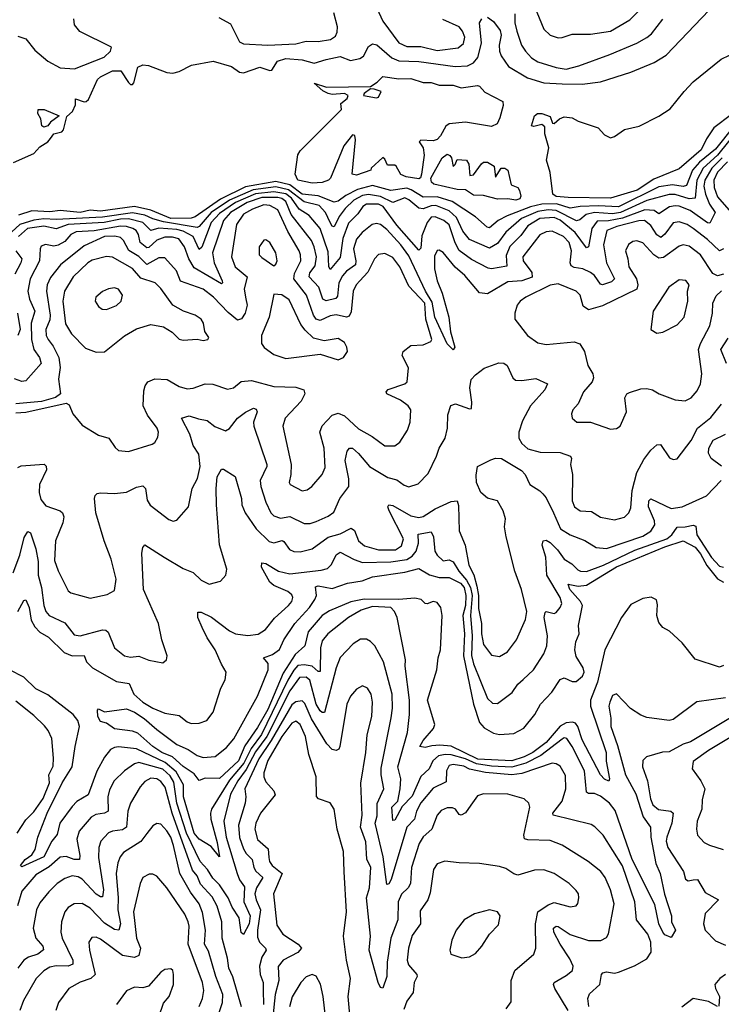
# Model space of a CAD drawing. Extents: x 1771496 to 1971148, y 471553 to 643630.
# Tile 518 of 656: x 1843435 to 1846914, y 625066 to 629951. Entities that reach past the tile are written whole.
import ezdxf

# ---------------------------------------------------------------- set-up
doc = ezdxf.new("R2010")
doc.units = 0

msp = doc.modelspace()

# ---------------------------------------------------------------- linework, layer by layer
at = {"layer": '0CON10XD'}
for points in [[(1845965.4, 630075), (1846034, 629904), (1846065, 629874.4), (1846105, 629861.5)], [(1845187.9, 630047.9), (1845235, 629943.3), (1845315, 629836.9), (1845355, 629818.8), (1845425, 629817.6), (1845505, 629797.9), (1845609, 629811), (1845636.2, 629833.8), (1845642.7, 629865), (1845630.7, 629895), (1845613.8, 629915), (1845532.8, 629952.8)], [(1845755, 629963.8), (1845785, 629942.1), (1845817.7, 629897.7), (1845822.8, 629875), (1845812.5, 629825), (1845814.8, 629794.8), (1845822.5, 629772.5), (1845858.2, 629718.2), (1845952.8, 629662.8), (1846035, 629638.3), (1846125, 629632.2), (1846225, 629631.1), (1846315, 629643.5), (1846465, 629691.3), (1846581.9, 629738.1), (1846641.2, 629775), (1846889.2, 630035)], [(1844422, 629962), (1844480.2, 629930.2), (1844525, 629841.2), (1844545, 629832.1), (1844665, 629825.3), (1844805, 629831.2), (1844855, 629844.8), (1844915, 629842.8), (1844976.5, 629853.5), (1845001.3, 629868.7), (1845010, 629890), (1845011.1, 629915), (1844992.5, 629985)], [(1845889.7, 629979.7), (1845890, 629935), (1845899.7, 629895), (1845923.9, 629825), (1845943.9, 629795), (1845972.6, 629762.6), (1846005, 629741.4), (1846095, 629713.7), (1846145, 629705.3), (1846207.8, 629722.2), (1846360.8, 629779.2), (1846495.2, 629834.8), (1846545, 629862.8), (1846568.2, 629881.8), (1846625, 629954.4)], [(1846105, 629861.5), (1846125, 629862.7), (1846175, 629878.8), (1846265, 629879.6), (1846365, 629894.1), (1846460.3, 629949.7), (1846505.2, 629994.8)], [(1843405, 629242.5), (1843505, 629287.5), (1843535, 629320), (1843574.2, 629345), (1843588.5, 629361.5), (1843604.4, 629385.6), (1843643.3, 629395), (1843652.5, 629405), (1843668.6, 629471.4), (1843696.2, 629495), (1843711.7, 629528.3), (1843712, 629558), (1843754, 629544), (1843765, 629546), (1843775.8, 629555), (1843820, 629655), (1843835, 629668.4), (1843895, 629697.9), (1843937.2, 629697.2), (1843975, 629640), (1843985, 629630), (1843995, 629630), (1844001.7, 629638.3), (1844020, 629715), (1844045, 629727.1), (1844074.1, 629724.1), (1844165, 629688.8), (1844195, 629686.2), (1844225, 629693.8), (1844287.5, 629725), (1844395, 629744.6), (1844485, 629719.1), (1844525, 629690.8), (1844545, 629686.8), (1844625, 629715.3), (1844675, 629699.2), (1844685, 629701.1), (1844714, 629745), (1844755, 629759), (1844835, 629751.7), (1844895, 629735.2), (1844954, 629754), (1845025, 629769.3), (1845075, 629749.4), (1845122.2, 629757.8), (1845140.5, 629769.5), (1845165, 629817.8), (1845185, 629831.6), (1845206.7, 629826.7), (1845281.1, 629761.1), (1845315, 629747.1), (1845415, 629743.3), (1845595, 629719), (1845655, 629722.4), (1845685, 629736.5), (1845706.9, 629763.1), (1845725.2, 629835), (1845714.5, 629935.5), (1845727.5, 629955)], [(1843425, 629868.8), (1843465, 629855.7), (1843510.1, 629800.1), (1843574.7, 629744.7), (1843635, 629712.9), (1843706.8, 629706.8), (1843854.3, 629765), (1843885.6, 629795), (1843890.8, 629815), (1843733.2, 629893.2), (1843706.7, 629925), (1843703.8, 629955)], [(1846965, 629480.5), (1846877.8, 629415), (1846840.6, 629359.4), (1846813.6, 629305), (1846705, 629210.7), (1846579.8, 629160.2), (1846497.7, 629105), (1846365, 629066.3), (1846155, 629069.6), (1846095, 629074.3), (1846078.4, 629085), (1846065, 629192.5), (1846048.1, 629255), (1846059.4, 629315), (1846039.4, 629385), (1846039.2, 629419.2), (1846025, 629431.2), (1845985, 629422), (1845973.3, 629425), (1845987.3, 629475), (1846003.6, 629486.4), (1846025, 629485.7), (1846065, 629470.8), (1846077.5, 629437.5), (1846085, 629436.7), (1846111.1, 629458.9), (1846135, 629468.7), (1846175, 629464.7), (1846205, 629447.3), (1846304.2, 629415), (1846335, 629380), (1846365, 629364.5), (1846385, 629371.8), (1846433.9, 629406.1), (1846506.3, 629423.7), (1846605, 629472), (1846661.2, 629508.8), (1846729.4, 629595), (1846775, 629642.3), (1846912.9, 629755), (1846955, 629774.6)], [(1844885, 629139.6), (1844815, 629155.7), (1844800.6, 629185), (1844815, 629280), (1844825, 629300), (1845030, 629505), (1845027.5, 629535), (1845059.5, 629560.5), (1845063.3, 629575), (1845045.6, 629585.6), (1844985, 629579.2), (1844965, 629584.2), (1844938.6, 629598.6), (1844895, 629636.7), (1844956.9, 629616.9), (1845175, 629620), (1845208.4, 629641.6), (1845235, 629670), (1845315, 629657.8), (1845375, 629659.2), (1845435, 629640), (1845475, 629639.1), (1845515, 629626.6), (1845585, 629626), (1845625, 629613.6), (1845705, 629624.4), (1845715, 629621.4), (1845741.6, 629591.6), (1845830.4, 629545), (1845832.4, 629525), (1845816.2, 629465), (1845802.5, 629435), (1845775, 629420.8), (1845645, 629443.3), (1845565, 629435.3), (1845547.4, 629422.6), (1845522.3, 629375), (1845505, 629356.4), (1845485, 629349.6), (1845425, 629353.3), (1845416.7, 629345), (1845435.3, 629315.3), (1845440.3, 629279.7), (1845428.1, 629185), (1845423.2, 629166.8), (1845415, 629162.1), (1845351.8, 629171.8), (1845325, 629182.5), (1845302.5, 629225), (1845295, 629230), (1845259.3, 629229.3), (1845245, 629260), (1845235, 629267.5), (1845177.5, 629215), (1845176, 629204), (1845105, 629180.6), (1845084.2, 629184.2), (1845100, 629355), (1845097, 629377), (1845085, 629380), (1845042.5, 629325), (1844976.2, 629165), (1844966.7, 629155), (1844935, 629142.9), (1844885, 629139.6)], [(1845205, 629563.3), (1845215, 629567.5), (1845227.5, 629595), (1845193.3, 629606.7), (1845175, 629607.5), (1845143.3, 629585), (1845140, 629575), (1845205, 629563.3)], [(1843555, 629417.5), (1843544.5, 629424.5), (1843539.5, 629459.5), (1843524.2, 629485), (1843526.7, 629505), (1843555.7, 629505.7), (1843631.2, 629475), (1843587.8, 629442.2), (1843575, 629424), (1843555, 629417.5)], [(1847005, 629415), (1846895, 629278.7), (1846824.5, 629215), (1846792.2, 629155), (1846784.8, 629065.2), (1846755, 629062.3), (1846685, 629083.2), (1846655, 629083.8), (1846544.5, 629054.5), (1846415, 628994.4), (1846375, 628988.8), (1846285.1, 628995.1), (1846243.8, 628985), (1846212.2, 628957.8), (1846197, 628953), (1846095, 629004.1), (1846055, 629007.2), (1846005, 629000.1), (1845923.1, 628965), (1845845, 628897.2), (1845805, 628840.5), (1845765, 628817.2), (1845665, 628861.4), (1845632.8, 628902.8), (1845600.3, 628970.3), (1845565, 629002.1), (1845499.1, 629029.1), (1845475, 629027.4), (1845435, 629013.5), (1845415, 629015.5), (1845365, 629057.7), (1845345, 629066.7), (1845285, 629044.4), (1845225, 629073.2), (1845165, 629083.8), (1845135, 629078.7), (1845091.5, 629055), (1845048.4, 629015), (1845018.6, 628975), (1844995, 628923.1), (1844985, 628926), (1844973.8, 628945), (1844951, 628995), (1844919.5, 629029.5), (1844845, 629047.7), (1844767.8, 629107.8), (1844705, 629122.2), (1844593.1, 629106.9), (1844475, 629056.3), (1844383.8, 628995), (1844325.3, 628924.7), (1844315, 628921), (1844147.5, 628947.5), (1844095, 628962.8), (1844055, 628982.2), (1843995, 628993.2), (1843845, 628971.7), (1843615, 628959.1), (1843555, 628962.5), (1843505, 628956), (1843435.8, 628935), (1843338.8, 628845)], [(1846976.6, 629423.4), (1846885, 629308.5), (1846805.7, 629244.3), (1846772.1, 629205), (1846741.5, 629128.5), (1846725, 629123.9), (1846672.4, 629132.4), (1846605, 629121.5), (1846405, 629022), (1846305, 629026.9), (1846215, 629023.9), (1846165, 629015.8), (1846097.1, 629037.1), (1846024.6, 629035.3), (1845967.4, 629022.6), (1845852.4, 628977.6), (1845807.1, 628955), (1845765, 628919.3), (1845752.5, 628922.5), (1845695, 628973.5), (1845579.6, 629049.6), (1845505, 629072.2), (1845435, 629070), (1845377, 629107), (1845355, 629114.7), (1845275, 629103.9), (1845185, 629128.7), (1845110.7, 629109.3), (1845051.6, 629078.4), (1845015, 629051.6), (1844995, 629046.3), (1844915, 629077.1), (1844836.1, 629085), (1844775, 629131.4), (1844705, 629148.8), (1844555, 629121.2), (1844430, 629060), (1844305, 628973.3), (1844285, 628965.7), (1844184, 628965), (1844086, 629006), (1844003.8, 629023.8), (1843835, 629000.6), (1843785, 629005.8), (1843735, 628994), (1843635, 629003.8), (1843585, 628997.6), (1843495, 629002.4), (1843428.5, 628981.5)], [(1846918.9, 629265), (1846866.6, 629215), (1846833.2, 629155), (1846827, 629125), (1846835.1, 629085), (1846855, 629035.8), (1846883.5, 628995), (1846857.9, 628942.1), (1846845, 628942.8), (1846759.7, 629005), (1846705, 629026), (1846685, 629028.5), (1846657.9, 629022.1), (1846605, 628987.2), (1846581.8, 629005), (1846535, 629008.6), (1846425, 628966.9), (1846355, 628953.8), (1846298.8, 628951.2), (1846272.7, 628915), (1846255.8, 628824.2), (1846245, 628820), (1846189.9, 628895), (1846115, 628956.7), (1846085, 628969.4), (1846015, 628964.2), (1845955, 628929), (1845919.4, 628880.6), (1845865, 628825.3), (1845848, 628782), (1845851.2, 628728.8), (1845775, 628715.2), (1845758, 628718), (1845675, 628761.3), (1845615, 628806.6), (1845593.9, 628843.9), (1845565, 628932.7), (1845538.7, 628955), (1845495, 628972.6), (1845475, 628971.1), (1845456.3, 628945), (1845428.5, 628878.5), (1845425, 628817.5), (1845415, 628807.5), (1845305, 628931.6), (1845237.2, 629025), (1845215, 629035.9), (1845154.2, 629035.8), (1845136.3, 629023.7), (1845112.3, 628987.7), (1845065, 628941.8), (1845036.6, 628865), (1845025, 628771.5), (1844975, 628711.1), (1844967.4, 628727.4), (1844965, 628798.9), (1844925.1, 628915.1), (1844870.5, 628980.5), (1844821.6, 629011.6), (1844782.8, 629065), (1844755, 629087.8), (1844695, 629097.8), (1844605, 629087.1), (1844504.6, 629045), (1844425, 628990.4), (1844385.1, 628945), (1844337.5, 628822.5), (1844325, 628811.5), (1844295.2, 628875.2), (1844245, 628901.3), (1844215, 628909.5), (1844125, 628916.8), (1844085, 628905.2), (1844045, 628944.2), (1843975, 628963.1), (1843935, 628961.6), (1843854.6, 628944.6), (1843674.5, 628935.5), (1843615, 628913.8), (1843555, 628926.8), (1843473.6, 628915), (1843429.7, 628875)], [(1845895, 629056), (1845855, 629062.5), (1845805, 629060), (1845735, 629079.2), (1845685, 629081.2), (1845645, 629107.8), (1845605, 629108.8), (1845489.2, 629135), (1845476.5, 629145), (1845473.3, 629165), (1845529.5, 629265), (1845555, 629284.4), (1845568, 629278), (1845576, 629265), (1845585, 629223.3), (1845595, 629232.5), (1845605, 629258), (1845651.2, 629255), (1845662, 629235), (1845667.5, 629177.5), (1845685, 629182), (1845725, 629236.4), (1845735, 629243.6), (1845755, 629243.8), (1845787.5, 629225), (1845795, 629170), (1845823.3, 629215), (1845840, 629215), (1845856, 629205), (1845872.3, 629132.3), (1845905, 629118.8), (1845913.6, 629103.6), (1845920, 629075), (1845915, 629061.8), (1845895, 629056)], [(1846944.3, 629245.7), (1846895.9, 629195), (1846876.6, 629155), (1846878.6, 629118.6), (1846895, 629072.4), (1846962.9, 628995)], [(1846324.5, 628635.5), (1846315, 628639.2), (1846285, 628681.8), (1846265, 628697.4), (1846227.1, 628715), (1846185, 628722.2), (1846170.4, 628730.4), (1846164.8, 628745), (1846171.2, 628805), (1846159.2, 628845), (1846132.5, 628875), (1846075, 628901.2), (1846045, 628899.2), (1846015, 628883.3), (1845929.5, 628775), (1845931.1, 628755), (1845975, 628697.1), (1845976.1, 628673.9), (1845925, 628655.2), (1845855, 628651.1), (1845755, 628591.2), (1845715, 628595.5), (1845642.1, 628682.1), (1845593.9, 628723.9), (1845535, 628796.2), (1845515, 628807.9), (1845505, 628806.7), (1845492.5, 628777.5), (1845492.6, 628715), (1845505.1, 628655), (1845529.9, 628595), (1845563.4, 628475), (1845572, 628402), (1845593.3, 628326.7), (1845585, 628312.5), (1845555, 628342.9), (1845493.7, 628475), (1845479.9, 628549.9), (1845447.4, 628605), (1845365, 628778.9), (1845325, 628833.9), (1845255, 628910.3), (1845225, 628934.7), (1845205, 628939.7), (1845183.3, 628935), (1845134.1, 628895.9), (1845105, 628862.1), (1845090.7, 628815), (1845101.4, 628755), (1845099.4, 628735), (1845055, 628704.3), (1845035, 628679.6), (1845017.2, 628645), (1845010.3, 628579.7), (1845002.2, 628567.8), (1844955, 628556.2), (1844937.5, 628565), (1844919, 628625), (1844870.4, 628675), (1844874.4, 628695), (1844899.7, 628730.3), (1844906.3, 628775), (1844895.5, 628825), (1844881.7, 628855), (1844781.6, 628985), (1844755, 629049), (1844735, 629064.6), (1844715, 629068.8), (1844635, 629068.8), (1844563.8, 629045), (1844480.8, 628995), (1844445.2, 628955), (1844391.2, 628795), (1844399.7, 628745), (1844439.1, 628655), (1844440.6, 628645), (1844435, 628640.5), (1844300.6, 628720.6), (1844273, 628765), (1844253, 628825), (1844223.3, 628863.3), (1844192.8, 628872.8), (1844155, 628872), (1844115, 628857.5), (1844075, 628821.1), (1844065, 628819), (1844032.3, 628845), (1844023.8, 628885), (1844012.7, 628905), (1843995.9, 628915), (1843965, 628925.3), (1843935, 628926.2), (1843805, 628903.3), (1843715, 628898.8), (1843688, 628885), (1843658.7, 628851.3), (1843625, 628832.2), (1843605, 628828.4), (1843563.6, 628836.4), (1843542.1, 628827.9), (1843535.7, 628814.3), (1843532.7, 628755), (1843487.7, 628665), (1843476.1, 628605), (1843483.1, 628565), (1843509.2, 628505), (1843491.6, 628445), (1843494, 628365), (1843505.5, 628315.5), (1843533.3, 628275), (1843541.5, 628245), (1843465, 628159.2), (1843445, 628156.2), (1843409.9, 628169.9)], [(1843415, 628000.3), (1843465, 628004.3), (1843665, 628049.1), (1843680.5, 628040.5), (1843698.1, 627995), (1843745, 627939.4), (1843825, 627890), (1843876.7, 627875), (1843908.3, 627828.3), (1843925, 627814), (1843975, 627809.2), (1844092.5, 627845), (1844105.8, 627854.2), (1844119.7, 627880.3), (1844122.9, 627905), (1844117.5, 627925), (1844068.5, 627988.5), (1844047.7, 628035), (1844050, 628110), (1844056.7, 628135), (1844070.7, 628155), (1844105, 628168.7), (1844166.1, 628166.1), (1844225, 628131.9), (1844265, 628119.4), (1844295, 628123.3), (1844355, 628145.4), (1844392.2, 628142.2), (1844465, 628117.8), (1844495, 628125.6), (1844533.7, 628156.3), (1844585, 628161.5), (1844695, 628130.6), (1844805, 628128.6), (1844844.5, 628115), (1844848.2, 628095), (1844831.2, 628058.8), (1844751.9, 627975), (1844740, 627935), (1844780.9, 627745), (1844780, 627695), (1844772, 627655), (1844776.7, 627645), (1844835, 627614.4), (1844860.7, 627619.3), (1844884.5, 627635.5), (1844935.6, 627695), (1844950.5, 627729.5), (1844945.4, 627825), (1844923.4, 627905), (1844934.2, 627935.8), (1844985, 627989.1), (1845015, 627998.4), (1845045, 627985.8), (1845115, 627921.8), (1845182.8, 627882.8), (1845245, 627836.7), (1845295, 627836.7), (1845319.4, 627855), (1845358.5, 627915), (1845371.2, 627955), (1845375.4, 628015), (1845360.9, 628035), (1845323.1, 628063.1), (1845256, 628095), (1845252, 628105), (1845262.7, 628117.3), (1845345, 628144.7), (1845355.9, 628155), (1845363.7, 628223.7), (1845331.9, 628285), (1845337.1, 628305), (1845375, 628335.6), (1845435, 628338.6), (1845474.6, 628355.4), (1845478.8, 628365), (1845448.8, 628465), (1845443.9, 628545), (1845365, 628629.2), (1845320.7, 628725), (1845285, 628771.3), (1845245, 628790.8), (1845215, 628786.7), (1845195, 628764.4), (1845161, 628699), (1845122.2, 628655), (1845103.1, 628635), (1845088, 628605), (1845078.4, 628501.6), (1845068.9, 628481.1), (1845055, 628476.1), (1845005, 628487.2), (1844975, 628481.3), (1844925, 628458.5), (1844905.1, 628465.1), (1844892.2, 628485), (1844857.4, 628585), (1844793.9, 628665), (1844798.4, 628691.6), (1844828.4, 628755), (1844828.3, 628785), (1844821.4, 628805), (1844765, 628899.6), (1844715, 629008.2), (1844675, 629029.2), (1844645, 629033), (1844588.7, 629011.3), (1844545, 628985.9), (1844509.8, 628935), (1844484.7, 628775), (1844504.3, 628724.3), (1844562.2, 628675), (1844548.4, 628615), (1844556.9, 628566.9), (1844562.9, 628535), (1844553.8, 628495), (1844535, 628466.4), (1844515, 628460.9), (1844468.7, 628498.7), (1844395.9, 628575), (1844345, 628613.7), (1844233.2, 628653.2), (1844212.2, 628705), (1844155, 628770.4), (1844125, 628769.5), (1844065, 628737), (1844025, 628775.6), (1843975.6, 628805.5), (1843950.2, 628855), (1843935, 628870.2), (1843906.8, 628876.8), (1843855, 628875.1), (1843755, 628828.9), (1843636.7, 628735), (1843588, 628672), (1843572, 628635), (1843567.4, 628605), (1843586.6, 628485), (1843585, 628462.5), (1843564.2, 628415), (1843566.3, 628385), (1843576.4, 628365), (1843601.2, 628331.2), (1843629.5, 628275), (1843635.3, 628225), (1843627.9, 628167.9), (1843636.9, 628095), (1843612.6, 628077.4), (1843543.2, 628056.8), (1843415, 628045.9)], [(1846925, 628813.6), (1846905, 628804.1), (1846845, 628860.4), (1846774, 628915), (1846744.5, 628934.5), (1846705, 628947.8), (1846675, 628942.7), (1846635, 628886.4), (1846615, 628871.2), (1846595, 628883.1), (1846565, 628930), (1846534.1, 628954.1), (1846505, 628953.8), (1846395.4, 628925), (1846345.9, 628905), (1846330, 628835), (1846344.3, 628745), (1846384, 628665), (1846370, 628650), (1846324.5, 628635.5)], [(1844695, 628730), (1844705, 628737.5), (1844712, 628755), (1844705.6, 628795), (1844675, 628846.2), (1844655, 628858.8), (1844645, 628856.7), (1844623.1, 628825), (1844623.1, 628785), (1844635, 628770.8), (1844695, 628730)], [(1846925, 628688.2), (1846895, 628680.8), (1846872.8, 628692.8), (1846811.9, 628785), (1846755, 628826.8), (1846725, 628833.5), (1846705, 628828.4), (1846627.9, 628772.1), (1846605, 628767.7), (1846578.9, 628785), (1846525, 628844.6), (1846495, 628854.5), (1846475, 628851.5), (1846453.5, 628836.5), (1846438.8, 628805), (1846451.2, 628765), (1846455.6, 628724.4), (1846493.9, 628665), (1846499.6, 628635), (1846495, 628614.7), (1846325, 628531.2), (1846255, 628511.6), (1846230, 628530), (1846215, 628584.2), (1846194.7, 628604.7), (1846105, 628640), (1846065, 628633.3), (1845944.4, 628575), (1845916.7, 628555), (1845902.5, 628535), (1845890, 628495), (1845890, 628465), (1845953.3, 628385), (1846005, 628348.6), (1846045, 628339.2), (1846185, 628353.8), (1846212.6, 628342.6), (1846235.6, 628305), (1846252.5, 628235), (1846277.1, 628195), (1846280, 628175), (1846273.6, 628155), (1846231.1, 628105), (1846204.1, 628045.9), (1846178, 628015), (1846171.2, 627995), (1846174, 627975), (1846197.5, 627955), (1846265, 627954.6), (1846365, 627920)], [(1843416.2, 628805), (1843445.7, 628765), (1843441.3, 628745), (1843410.9, 628689.1)], [(1843815, 628302), (1843855, 628303.3), (1843955, 628382.9), (1844015, 628417.5), (1844085, 628439.5), (1844147.9, 628427.9), (1844191.3, 628401.3), (1844225.9, 628365.9), (1844245, 628361.2), (1844315, 628366.2), (1844345, 628360), (1844367.5, 628365), (1844372.5, 628375), (1844353.3, 628405), (1844346.9, 628445), (1844335, 628466), (1844305, 628485.8), (1844246.7, 628505), (1844194.6, 628534.6), (1844135, 628617.5), (1844106.1, 628646.1), (1844035, 628669.2), (1843995, 628716.7), (1843895, 628773.4), (1843865, 628776.6), (1843795, 628758.2), (1843773.3, 628745), (1843700.3, 628675), (1843657.9, 628605), (1843649, 628555), (1843662.9, 628442.9), (1843691.9, 628391.9), (1843761.5, 628321.5), (1843815, 628302)], [(1846595, 628395.8), (1846625, 628401.4), (1846695, 628438), (1846730, 628475), (1846747.5, 628555), (1846747.1, 628605), (1846755.7, 628635), (1846737.9, 628657.9), (1846705, 628660.8), (1846654, 628625), (1846575.7, 628505), (1846564.2, 628415), (1846595, 628395.8)], [(1843865, 628513.1), (1843915, 628532.9), (1843937.5, 628555), (1843944.3, 628585), (1843925, 628614.2), (1843905, 628621.4), (1843875, 628615.7), (1843845, 628602.5), (1843812, 628575), (1843809.2, 628555), (1843825, 628528.8), (1843844.5, 628514.5), (1843865, 628513.1)], [(1845015, 628263.8), (1845040, 628275), (1845060, 628305), (1845057.3, 628327.3), (1845045, 628350), (1845015, 628368.8), (1844945, 628358.6), (1844891.8, 628371.8), (1844850.4, 628410.4), (1844829.2, 628439.2), (1844770.6, 628560.6), (1844735, 628586.7), (1844695, 628590), (1844672.1, 628475), (1844634.4, 628385), (1844633.5, 628345), (1844646.9, 628325), (1844695, 628290), (1844755, 628270.8), (1844925, 628291.4), (1845015, 628263.8)], [(1846365, 627920), (1846395, 627923.8), (1846412.5, 627935), (1846444.2, 628005), (1846436, 628075), (1846445.8, 628094.2), (1846459.1, 628100.9), (1846515, 628119.5), (1846545, 628121.8), (1846573.8, 628115), (1846606.7, 628095), (1846685, 628065.8), (1846735, 628060), (1846764.2, 628075), (1846795, 628110), (1846810.5, 628145), (1846817.3, 628195), (1846801.8, 628315), (1846811.1, 628345), (1846857.4, 628432.6), (1846870.5, 628495), (1846872.1, 628545), (1846888.4, 628581.6), (1846915, 628605.5)], [(1843424.8, 628494.8), (1843436.5, 628415), (1843425, 628384.3)], [(1846940.5, 628245), (1846912, 628315), (1846948.9, 628371.1)], [(1843425, 627728.8), (1843441.8, 627738.2), (1843555.7, 627745.7), (1843565.6, 627735.6), (1843567.5, 627717.5), (1843533.3, 627645), (1843531.5, 627605), (1843540, 627570), (1843565, 627539.1), (1843635.8, 627515), (1843646.9, 627505), (1843653.6, 627485), (1843649.6, 627455), (1843611.9, 627365), (1843608, 627268), (1843625, 627217.1), (1843675, 627118), (1843687.8, 627107.8), (1843785, 627080.6), (1843868.8, 627098.8), (1843905, 627118.8), (1843913.2, 627175), (1843888.4, 627275), (1843853.4, 627365), (1843813.1, 627505), (1843805.7, 627575), (1843809.4, 627590.6), (1843819.1, 627600.9), (1843835, 627604.5), (1843905, 627600.8), (1843965, 627606.4), (1844015, 627631.5), (1844045, 627639.4), (1844058.2, 627625), (1844067.6, 627567.6), (1844082.7, 627542.7), (1844175, 627471.4), (1844195.9, 627464.1), (1844215, 627468.8), (1844272.5, 627535), (1844290.8, 627625), (1844315.9, 627675), (1844329.3, 627735), (1844322.5, 627795), (1844295, 627838.2), (1844279.1, 627895), (1844238, 627975), (1844275, 627986.7), (1844321.1, 627971.1), (1844365, 627962.9), (1844403.1, 627933.1), (1844455, 627911.8), (1844475, 627922.3), (1844515, 627974.2), (1844555, 628003.4), (1844595, 628024.4), (1844608.2, 628018.2), (1844612.2, 628005), (1844594.6, 627955), (1844596, 627935), (1844659.7, 627745), (1844660.7, 627735), (1844626.8, 627665), (1844630.2, 627635), (1844655, 627557.8), (1844680.8, 627505), (1844695, 627490), (1844728, 627478), (1844775, 627486.4), (1844845, 627452), (1844875, 627451.6), (1844905, 627461.9), (1844965, 627488.4), (1844992.1, 627507.9), (1845021.8, 627575), (1845067.9, 627635), (1845066.9, 627673.1), (1845049.8, 627765), (1845059.2, 627810.8), (1845070, 627825), (1845085, 627825.7), (1845115, 627798.7), (1845169.6, 627735), (1845260, 627680), (1845305, 627668.9), (1845341.8, 627641.8), (1845365, 627633.3), (1845411.7, 627648.3), (1845460.8, 627699.2), (1845502.2, 627785), (1845514.4, 627825), (1845544.4, 627875), (1845556.5, 627925), (1845558.7, 627991.3), (1845572.4, 628037.6), (1845595.8, 628045.8), (1845665, 628020), (1845675, 628022.5), (1845676.7, 628053.3), (1845666.8, 628125), (1845674.4, 628165.6), (1845695, 628190), (1845737.5, 628222.5), (1845810.7, 628249.3), (1845835, 628247.8), (1845852.5, 628235), (1845880.6, 628175), (1845893.4, 628163.4), (1845925, 628160.7), (1845995, 628171.8), (1846052, 628145), (1846039.4, 628115), (1845968.5, 628035), (1845928.7, 627961.3), (1845909.4, 627905), (1845910, 627875), (1845925, 627847.9), (1845955, 627821.8), (1846016.3, 627806.3), (1846115, 627804.1), (1846165.8, 627785), (1846171.4, 627775), (1846166.7, 627745), (1846176.5, 627695), (1846173.9, 627565), (1846186.5, 627535), (1846214.7, 627514.7), (1846270.6, 627510.6), (1846315, 627483.6), (1846385, 627469.3), (1846435, 627483.9), (1846455.4, 627505), (1846465, 627530), (1846472.8, 627615), (1846494.7, 627705.3), (1846530.3, 627769.7), (1846565, 627815.5), (1846595, 627841.9), (1846613.1, 627843.1), (1846657, 627777), (1846675, 627769.2), (1846695, 627772.5), (1846765, 627863.3), (1846796.8, 627925), (1846862.6, 627977.4), (1846915.9, 628044.1)], [(1846915.9, 627735.9), (1846863.5, 627773.5), (1846850.6, 627800.6), (1846852.3, 627825), (1846874.7, 627865), (1846935.2, 627894.8)], [(1843402.4, 627207.6), (1843436.1, 627295), (1843457, 627383), (1843475, 627412.5), (1843488.1, 627405), (1843515, 627325.8), (1843526.5, 627263.5), (1843527.3, 627195), (1843543.4, 627135), (1843555.3, 627045), (1843565, 627014.4), (1843581.5, 626995), (1843659, 626959), (1843705, 626899.1), (1843735, 626894.7), (1843845, 626923.5), (1843862.7, 626922.7), (1843872.9, 626912.9), (1843905.6, 626835), (1843955, 626795.6), (1843985, 626788.5), (1844025, 626793.3), (1844075, 626773.1), (1844145, 626761.2), (1844163.3, 626775), (1844166, 626795), (1844140.6, 626875), (1844123.8, 626955), (1844049.2, 627125), (1844041.1, 627305), (1844045, 627332.5), (1844055, 627345.8), (1844151.4, 627285), (1844245, 627228.5), (1844295, 627208.6), (1844335, 627170.6), (1844375, 627150), (1844430, 627165), (1844456.7, 627195), (1844461.4, 627225), (1844425.2, 627345.2), (1844410.8, 627545), (1844408.8, 627625), (1844415, 627682.5), (1844435, 627721.2), (1844445, 627721.2), (1844504, 627685), (1844534.6, 627575), (1844536.8, 627545), (1844553.6, 627505), (1844608.2, 627425), (1844672.4, 627362.4), (1844695, 627356.2), (1844736.7, 627366.7), (1844745, 627363.1), (1844772.2, 627322.2), (1844795, 627312.5), (1844825, 627310.7), (1844885, 627325.3), (1844965, 627384.7), (1845025, 627401.1), (1845078.9, 627428.9), (1845095, 627416.7), (1845115.8, 627365), (1845145, 627341.3), (1845215, 627320.6), (1845299.4, 627320.6), (1845328.6, 627341.4), (1845338.9, 627375), (1845267.2, 627515), (1845261.1, 627535), (1845265, 627543.8), (1845285, 627540.7), (1845375, 627489.8), (1845415, 627481.8), (1845435, 627485.8), (1845495, 627523.8), (1845575, 627560.8), (1845603.8, 627563.8), (1845611.2, 627541.2), (1845613.8, 627415), (1845644.1, 627344.1), (1845661.7, 627245), (1845686.8, 627196.8), (1845701.5, 627141.5), (1845709.9, 627095), (1845709.8, 627029.8), (1845724.8, 626955.2), (1845725.3, 626905), (1845735, 626852), (1845775, 626798.6), (1845815, 626792.7), (1845854.4, 626815), (1845897.9, 626875), (1845943.2, 626975), (1845949.2, 627015), (1845923.4, 627125), (1845890.7, 627215), (1845847.9, 627385), (1845839.2, 627435), (1845843.8, 627475), (1845833.3, 627515), (1845805, 627563.8), (1845755, 627578.2), (1845721.8, 627605), (1845700.8, 627655), (1845698.3, 627691.7), (1845705.6, 627734.4), (1845772.1, 627767.9), (1845795, 627775.4), (1845825, 627774.6), (1845923.5, 627715), (1845941.1, 627695), (1845964.5, 627644.5), (1846015, 627614.2), (1846028.4, 627598.4), (1846045, 627578.5), (1846082.7, 627505), (1846116.8, 627425), (1846165, 627396.1), (1846237.7, 627367.8), (1846293.4, 627333.4), (1846345, 627327.6), (1846525, 627389.4), (1846565.6, 627414.4), (1846583.9, 627445), (1846582.7, 627465), (1846553.8, 627535), (1846554.1, 627565), (1846565, 627574.4), (1846665, 627526.1), (1846720, 627535), (1846841.5, 627588.5), (1846914.3, 627665)], [(1843425.7, 627015), (1843455, 627070), (1843465, 627072.9), (1843481.7, 627035), (1843491.7, 626971.7), (1843509.5, 626939.5), (1843535, 626913.1), (1843577.7, 626887.7), (1843655, 626811.6), (1843695, 626795.6), (1843755, 626797.5), (1843765.9, 626765), (1843795.4, 626735), (1843915, 626667.6), (1843978.4, 626658.4), (1844001.1, 626605), (1844046.1, 626565), (1844095, 626535.7), (1844155, 626510.3), (1844225, 626499.6), (1844265, 626468.2), (1844285, 626460), (1844325, 626460.6), (1844362.5, 626475), (1844394.4, 626515), (1844432.2, 626635), (1844454.3, 626675.7), (1844458.6, 626715), (1844436.1, 626753.9), (1844404.2, 626825), (1844364.8, 626885), (1844340.5, 626935), (1844319.1, 626985), (1844318.8, 627011.2), (1844335, 627012.1), (1844386.4, 626986.4), (1844475, 626920), (1844505, 626904.5), (1844565.5, 626895.5), (1844617.9, 626902.1), (1844654, 626926), (1844697.9, 626982.1), (1844767.8, 627045), (1844784.3, 627065), (1844789.4, 627085), (1844785, 627097.5), (1844765, 627114.5), (1844694.8, 627144.8), (1844675, 627161.5), (1844634.5, 627235), (1844635, 627256), (1844655, 627253.3), (1844718.1, 627215), (1844775, 627202), (1844930.4, 627219.6), (1844961.1, 627228.9), (1844981.5, 627248.5), (1845004.5, 627295.5), (1845025, 627309.4), (1845093, 627273), (1845135, 627258.6), (1845275, 627261.1), (1845355, 627273.6), (1845381.1, 627288.9), (1845400.3, 627315), (1845412.6, 627355), (1845411.2, 627398.8), (1845475, 627410.9), (1845487.3, 627385), (1845494.3, 627315), (1845505.9, 627295), (1845535, 627267.2), (1845565, 627271.1), (1845585, 627261.6), (1845613.1, 627215), (1845651, 627171), (1845670.4, 627135), (1845678.4, 627095), (1845670.3, 626995), (1845678.6, 626895), (1845675, 626797.1), (1845685, 626756.2), (1845755, 626584.3), (1845780.2, 626560.2), (1845805, 626558.2), (1845876.6, 626613.4), (1845904.5, 626655.5), (1845932.3, 626677.7), (1845983.1, 626725), (1846034.1, 626805), (1846049.1, 626845), (1846052, 626895), (1846036.5, 626985), (1846040, 627010), (1846045, 627016), (1846085, 627005.7), (1846095, 627010), (1846115.3, 627034.7), (1846122.9, 627055), (1846115.3, 627085), (1846049.6, 627195), (1846044.1, 627285), (1846026.2, 627345), (1846030.5, 627365), (1846045, 627368.6), (1846065, 627357.2), (1846101.4, 627321.4), (1846134.7, 627275), (1846172.3, 627252.3), (1846202.3, 627222.3), (1846215.6, 627215.6), (1846245, 627214.1), (1846329.4, 627245), (1846485, 627320.1), (1846644.6, 627375.4), (1846669.1, 627395), (1846696.1, 627433.9), (1846735, 627435.6), (1846775, 627443.2), (1846788.3, 627438.3), (1846792.6, 627395), (1846865, 627283.1), (1846905, 627240.9), (1846925, 627235.3)], [(1844004.4, 626515), (1844052.7, 626485), (1844115, 626430), (1844215, 626355.6), (1844269.9, 626329.9), (1844315, 626300), (1844345, 626290.8), (1844405, 626296), (1844459.8, 626340.2), (1844497.1, 626382.9), (1844614.6, 626595.4), (1844666.4, 626725), (1844666.4, 626756.4), (1844644.2, 626785), (1844688.2, 626801.8), (1844724.1, 626825.9), (1844745.6, 626875), (1844799.6, 626955), (1844871.3, 627035), (1844899.2, 627075), (1844906.5, 627095), (1844902.2, 627137.8), (1844915, 627141.7), (1844985, 627129.6), (1845060.8, 627155), (1845133, 627167), (1845185, 627187.3), (1845345, 627210), (1845415, 627228.5), (1845466.5, 627196.5), (1845515, 627184.5), (1845565, 627184), (1845620.9, 627155), (1845639.1, 627135), (1845647.3, 627095), (1845646.4, 627045), (1845632.7, 626995), (1845640.8, 626905), (1845635.7, 626795), (1845684.9, 626554.9), (1845714.8, 626464.8), (1845738.7, 626438.7), (1845785, 626411.4), (1845815, 626404.7), (1845885, 626410), (1845935, 626436.4), (1845990, 626505), (1846017.1, 626555), (1846073.8, 626615), (1846115, 626678.5), (1846135, 626685.3), (1846175, 626668.7), (1846195, 626667.8), (1846225.8, 626694.2), (1846234.4, 626715), (1846229.5, 626735), (1846195, 626792.2), (1846187.6, 626825), (1846192.2, 626865), (1846208.8, 626905), (1846205.3, 626945), (1846225.2, 627045), (1846215.8, 627065), (1846163.7, 627125), (1846155, 627151.2), (1846205, 627141.3), (1846245, 627146.2), (1846395, 627236.5), (1846635, 627336.4), (1846725, 627366.1), (1846785, 627333.7), (1846811.6, 627301.6), (1846843.2, 627243.2), (1846895, 627176.7), (1846925, 627160.7)], [(1846925, 626747.1), (1846905, 626738.5), (1846785, 626779.2), (1846719.6, 626859.6), (1846657.8, 626917.8), (1846625, 626935.4), (1846605, 626960.6), (1846593.8, 626995), (1846597.8, 627047.8), (1846592.5, 627072.5), (1846565.8, 627085.8), (1846525, 627080), (1846465, 627049.5), (1846418.8, 626985), (1846337.4, 626825), (1846300.1, 626665), (1846285, 626626.2), (1846265.2, 626575), (1846266.4, 626545), (1846343.3, 626315), (1846343.5, 626273.5), (1846360.6, 626185), (1846357, 626173), (1846335, 626182.9), (1846314.8, 626205), (1846225, 626379.2), (1846202.1, 626445), (1846190.5, 626460.5), (1846176.5, 626466.5), (1846145, 626463.3), (1846115, 626446.1), (1846045.1, 626365), (1845979.4, 626315), (1845936.1, 626293.9), (1845875, 626275.1), (1845706.7, 626283.2), (1845575, 626347), (1845517.8, 626352.2), (1845478.4, 626348.4), (1845445, 626341.2), (1845418.8, 626345), (1845435.5, 626375), (1845487.1, 626435), (1845494.4, 626455), (1845458.1, 626575), (1845504.2, 626725), (1845510, 626785), (1845521.4, 626825), (1845530.8, 626995), (1845523.2, 627035), (1845505, 627059.6), (1845485, 627065.4), (1845455, 627052.7), (1845445, 627054.5), (1845425.2, 627075.2), (1845395, 627080.9), (1845315.4, 627074.6), (1845143.9, 627076.1), (1845076.8, 627063.2), (1844971.9, 627018.1), (1844935, 626995.6), (1844866.2, 626913.8), (1844849.1, 626845), (1844801.7, 626801.7), (1844740.7, 626709.3), (1844665, 626528.6), (1844615, 626440.5), (1844552, 626348), (1844520.6, 626275), (1844425, 626186.4), (1844355, 626187.9), (1844325, 626176), (1844300, 626210), (1844245, 626246.7), (1844193.5, 626293.5), (1844140, 626315), (1844095, 626344.7), (1844021.2, 626411.2), (1843995, 626420.8), (1843905, 626433.3), (1843865, 626460.8), (1843835, 626469.2), (1843822.9, 626495), (1843820, 626525), (1843825, 626532.5), (1843855, 626518.1), (1843965, 626532.1), (1844004.4, 626515)], [(1846935, 626587.1), (1846793.4, 626566.6), (1846675, 626479.4), (1846655.4, 626474.6), (1846545, 626490), (1846515, 626500.6), (1846464.7, 626534.7), (1846395, 626606.7), (1846375, 626598.8), (1846361.4, 626565), (1846355.7, 626545), (1846365.9, 626485.9), (1846366, 626445), (1846399.8, 626349.8), (1846439, 626205), (1846490.5, 626110.5), (1846526.4, 625996.4), (1846562.7, 625945), (1846564.4, 625895.6), (1846588.9, 625765), (1846610.7, 625715), (1846633.4, 625613.4), (1846668.1, 625505), (1846667.5, 625475), (1846686.7, 625435), (1846665, 625397.5), (1846635, 625411.2), (1846625, 625424.4), (1846605.3, 625465), (1846585, 625561.4), (1846472.1, 625785), (1846387.4, 626027.4), (1846359.4, 626065), (1846315, 626098.6), (1846285, 626112.1), (1846255, 626112.3), (1846245, 626119.4), (1846235.6, 626225), (1846175.2, 626345), (1846147.7, 626385), (1846135, 626387.8), (1846125, 626382.2), (1846019.6, 626300.4), (1845945, 626262.6), (1845875, 626243.2), (1845775, 626247.8), (1845699.6, 626259.6), (1845645, 626284.8), (1845575, 626304.5), (1845545, 626306.1), (1845511.1, 626298.9), (1845483, 626275), (1845465, 626234), (1845423.4, 626196.6), (1845380.8, 626099.2), (1845331.7, 626048.3), (1845295, 625980.6), (1845285, 625978.8), (1845281, 626045), (1845309.4, 626075), (1845322.5, 626135), (1845324.4, 626185), (1845309.4, 626245), (1845357.5, 626415), (1845368.8, 626505), (1845368.1, 626575), (1845346.7, 626743.3), (1845348.6, 626775), (1845306.7, 626985), (1845293.1, 627015), (1845275, 627034.6), (1845185, 627039.8), (1845128.4, 627021.6), (1845065, 626985.6), (1844963.8, 626905), (1844935, 626868.9), (1844927.2, 626835), (1844925, 626717.1), (1844915, 626716.8), (1844885, 626744.8), (1844845, 626751.4), (1844815, 626747), (1844795, 626724), (1844765.1, 626674.9), (1844634.4, 626405), (1844582.9, 626335), (1844547, 626263), (1844475, 626178.2), (1844386.2, 626035), (1844380.9, 626015), (1844382, 625985), (1844415, 625870), (1844425, 625797.5), (1844385, 625850), (1844325, 625886), (1844300.1, 625915), (1844246.8, 626095), (1844246.6, 626155), (1844210.4, 626220.4), (1844156.4, 626266.4), (1844015, 626333.3), (1843925, 626344.1), (1843905, 626341.3), (1843885, 626330), (1843855, 626292.7), (1843816.8, 626223.2), (1843773.8, 626106.2), (1843717.8, 626072.2), (1843695, 626047.8), (1843634.4, 625965), (1843621.2, 625908.8), (1843595, 625875.5), (1843555, 625798.6), (1843445, 625748.8), (1843438.8, 625755), (1843461.9, 625785), (1843495, 625808.6), (1843512.2, 625835), (1843525.4, 625895), (1843571.6, 626015), (1843645, 626165.9), (1843695.2, 626245), (1843709.4, 626345), (1843731.9, 626445), (1843722.9, 626475), (1843700.4, 626505), (1843575, 626601.6), (1843515, 626632.1), (1843455, 626689.2), (1843383.6, 626725)], [(1846257, 625055), (1846252.6, 625095), (1846261.4, 625118.6), (1846311.6, 625165), (1846319.5, 625215), (1846326.8, 625223.2), (1846345, 625226.9), (1846385, 625220.4), (1846404.7, 625225.3), (1846483.1, 625256.9), (1846545, 625291.8), (1846565.8, 625325), (1846565.6, 625375), (1846550.3, 625415), (1846493.8, 625485), (1846484.8, 625575), (1846425, 625753.3), (1846327.8, 625905), (1846287.1, 625947.1), (1846268.3, 625958.3), (1846080.9, 626005), (1846079.2, 626015), (1846125.3, 626075), (1846143.5, 626135), (1846141.5, 626201.5), (1846115, 626247.3), (1846095, 626259.6), (1846075, 626263.2), (1845925, 626212.1), (1845875, 626204.6), (1845745, 626217), (1845665, 626233.7), (1845637.2, 626247.2), (1845585, 626256.8), (1845565, 626250.8), (1845551, 626225), (1845549.5, 626170.5), (1845485, 626138.2), (1845425, 626065.3), (1845402.4, 626025), (1845392.2, 625985), (1845355.5, 625944.5), (1845276.5, 625685), (1845265, 625664.3), (1845255, 625661.2), (1845238.2, 625798.2), (1845198.3, 625965), (1845208.1, 626001.9), (1845207.4, 626062.6), (1845240.3, 626135), (1845226.7, 626205), (1845227.4, 626237.4), (1845277.2, 626487.2), (1845283.9, 626535), (1845282.5, 626605), (1845239.3, 626765), (1845195.6, 626845), (1845175, 626866), (1845155, 626878), (1845125, 626877.5), (1845088.6, 626855), (1845025, 626787.1), (1845004.1, 626735.9), (1844946.7, 626513.3), (1844935, 626513.5), (1844925, 626523.1), (1844905.8, 626555), (1844874.3, 626675), (1844855, 626689.6), (1844822.7, 626687.3), (1844775, 626621), (1844661.2, 626395), (1844605, 626318.8), (1844558.3, 626231.7), (1844516.8, 626175), (1844480.4, 626109.6), (1844447.3, 625975), (1844458.8, 625895), (1844512.7, 625715), (1844524.7, 625684.7), (1844549.6, 625649.6), (1844545.7, 625575), (1844578, 625505), (1844573.7, 625465), (1844545, 625412.9), (1844532.7, 625422.7), (1844522.9, 625495), (1844489, 625549), (1844469.4, 625595), (1844425, 625659.3), (1844392, 625692), (1844367.1, 625735), (1844329.3, 625775), (1844261.4, 625915), (1844215, 626063.7), (1844199.1, 626169.1), (1844180.6, 626200.6), (1844145, 626233), (1844025, 626266.6), (1844005, 626260), (1843954.6, 626225), (1843903.2, 626175), (1843879.9, 626130.1), (1843871.7, 626095), (1843872.9, 626025), (1843855.2, 626014.8), (1843812.2, 626007.8), (1843789.1, 625995), (1843730, 625925), (1843718.2, 625885), (1843733.4, 625805), (1843730.8, 625785), (1843705, 625784.3), (1843665, 625800.3), (1843635, 625796.6), (1843580.9, 625749.1), (1843515, 625708.2), (1843445, 625627.6), (1843424.8, 625555)], [(1846155.4, 625035), (1846088.1, 625145), (1846081.9, 625165), (1846085.8, 625175), (1846145, 625209.1), (1846175.6, 625235), (1846180.4, 625255), (1846162.4, 625292.4), (1846115.4, 625365.4), (1846084.4, 625425), (1846082.5, 625445), (1846095, 625454.1), (1846105, 625451.8), (1846165, 625412.3), (1846255, 625382.9), (1846316.5, 625383.5), (1846345, 625398), (1846354.6, 625415.4), (1846383.1, 625565), (1846364.7, 625635), (1846339.1, 625695), (1846316.2, 625725), (1846254.5, 625775), (1846125.3, 625855.3), (1846065, 625878.5), (1845955, 625881.6), (1845937.9, 625887.9), (1845934.2, 625905), (1845965.5, 626045), (1845960, 626065), (1845936.4, 626086.4), (1845855, 626108.5), (1845735, 626110.8), (1845705, 626100), (1845672.5, 626055), (1845645, 626015.6), (1845625, 626004.4), (1845615, 626008), (1845595.8, 626035), (1845581.1, 626041.1), (1845555, 626040.8), (1845525, 626028.2), (1845505, 626004.3), (1845478, 625935), (1845435, 625896.8), (1845415.8, 625865), (1845377.7, 625745), (1845373.3, 625665), (1845362, 625645), (1845327.9, 625612.1), (1845312.2, 625575), (1845310.6, 625485), (1845276, 625395), (1845257.6, 625275), (1845255.6, 625204.4), (1845235, 625146.2), (1845225, 625150), (1845212.5, 625175), (1845168.7, 625335), (1845173.8, 625405), (1845154.4, 625595), (1845170.2, 625645), (1845176, 625745), (1845155.7, 625785.7), (1845151.9, 625871.9), (1845125.7, 625945), (1845133.3, 626005), (1845126.9, 626163.1), (1845150.8, 626315), (1845157.5, 626402.5), (1845180.7, 626495), (1845184.7, 626565), (1845178.5, 626605), (1845160, 626635), (1845135, 626646.9), (1845105, 626630.6), (1845075, 626594.4), (1845057.3, 626555), (1845022.3, 626345), (1845017.5, 626332.5), (1845005, 626325.5), (1844985, 626331.2), (1844958.1, 626358.1), (1844882.4, 626482.4), (1844849.5, 626559.5), (1844835, 626572.7), (1844805, 626567.8), (1844785, 626552.4), (1844681.4, 626375), (1844621, 626285), (1844550.6, 626135), (1844556.6, 626095), (1844553.9, 626065), (1844519.6, 625955), (1844525, 625894.2), (1844545, 625838.2), (1844557.5, 625815), (1844587.4, 625785), (1844595.6, 625745.6), (1844606.6, 625726.6), (1844640.8, 625695), (1844608.7, 625645), (1844601.6, 625615), (1844607.5, 625585), (1844629.7, 625535), (1844614, 625435), (1844615, 625400), (1844624.9, 625374.9), (1844653.9, 625345), (1844656.8, 625335), (1844635, 625300.4), (1844624, 625255), (1844628.1, 625215), (1844643, 625175), (1844642.6, 625135), (1844644.3, 625065)], [(1843422.6, 625915), (1843465, 625982), (1843505, 626021.4), (1843552, 626088), (1843582.8, 626165), (1843580.2, 626205), (1843601.5, 626248.5), (1843602.4, 626287.6), (1843594.5, 626385), (1843576.5, 626425), (1843557.6, 626447.6), (1843505, 626499.2), (1843415, 626570.5)], [(1845071.8, 625015), (1845064, 625105), (1845075.9, 625195), (1845055.3, 625285.3), (1845040, 625405), (1845055.4, 625525), (1845043.4, 625723.4), (1845041.5, 625825), (1845008.5, 625935), (1844993.8, 626033.8), (1844975, 626065.6), (1844916.1, 626086.1), (1844907.1, 626097.1), (1844905.4, 626195.4), (1844868.8, 626305), (1844852.9, 626395), (1844825, 626455.4), (1844805, 626471.6), (1844785, 626460.6), (1844734.8, 626395), (1844665, 626276.1), (1844645.6, 626215), (1844645.2, 626195.2), (1844655, 626170), (1844695.5, 626125), (1844701.2, 626105), (1844628.4, 626015), (1844606.2, 625965), (1844600.7, 625935), (1844614.8, 625884.8), (1844667.8, 625837.8), (1844669.8, 625795), (1844673.3, 625775), (1844687.2, 625755), (1844737.3, 625715), (1844693.3, 625615), (1844709.6, 625459.6), (1844739.6, 625415), (1844816.7, 625365), (1844831.8, 625345), (1844815, 625322.8), (1844741.2, 625285), (1844716.5, 625253.5), (1844720.6, 625185), (1844702, 625115), (1844689.7, 625005)], [(1846985, 626501.8), (1846761, 626369), (1846725, 626357.8), (1846655, 626319.4), (1846622.6, 626317.4), (1846543.3, 626295), (1846525, 626276.7), (1846523.8, 626245), (1846547.6, 626175), (1846562.5, 626085), (1846575.5, 626055.5), (1846603.3, 626033.3), (1846663.9, 626023.9), (1846675.3, 626015), (1846669.4, 625965), (1846643.6, 625895), (1846641.4, 625875), (1846648.7, 625845), (1846726.7, 625725), (1846737, 625687), (1846749.5, 625679.5), (1846774, 625684), (1846795.6, 625685.6), (1846835, 625620.8), (1846900, 625585), (1846833.8, 625516.2), (1846825.5, 625465), (1846835, 625433.5), (1846885, 625381.5), (1846935, 625359.7)], [(1846975, 626399.7), (1846850.7, 626325), (1846775, 626270.9), (1846770, 626235), (1846812.5, 626175), (1846832.5, 626135), (1846819.3, 626080.7), (1846817.1, 626035), (1846794.6, 625975), (1846790.5, 625935), (1846796.9, 625905), (1846829.7, 625869.7), (1846855, 625855.5), (1846924, 625835)], [(1844534.2, 625054.2), (1844492.3, 625202.3), (1844472.7, 625245), (1844466.1, 625295), (1844438.6, 625395), (1844437.2, 625475), (1844415, 625553.1), (1844389.8, 625599.8), (1844331.9, 625661.9), (1844315, 625703.3), (1844292.2, 625732.2), (1844191.2, 626015), (1844157.1, 626142.9), (1844135, 626172.3), (1844115, 626185.8), (1844085, 626188.6), (1844055, 626172.5), (1844031.6, 626145), (1843984, 626065), (1843971.4, 626025), (1843964.1, 625945), (1843945, 625931.6), (1843895, 625926.2), (1843875, 625917.5), (1843836.7, 625875), (1843828.1, 625845), (1843825.2, 625795), (1843850.4, 625635), (1843845, 625600), (1843835, 625599.2), (1843815, 625612.8), (1843745, 625688.1), (1843725, 625698.7), (1843695, 625703.7), (1843658.6, 625691.4), (1843620.8, 625665), (1843578.8, 625625), (1843535, 625570.6), (1843518, 625535), (1843501.9, 625445), (1843515.3, 625395), (1843550, 625355), (1843553, 625337), (1843525.4, 625315), (1843479.1, 625300.9), (1843455.4, 625285), (1843425.3, 625245)], [(1844423.8, 625025), (1844441.2, 625075), (1844443, 625115), (1844407.1, 625205), (1844370.6, 625330.6), (1844351.2, 625365), (1844356.8, 625435), (1844342, 625522), (1844324.2, 625564.2), (1844282.2, 625622.2), (1844228.7, 625715), (1844198.5, 625855), (1844184.3, 625895), (1844165, 625926.9), (1844135, 625960.6), (1844115, 625963.3), (1844095, 625951.9), (1844065, 625913.3), (1844035.2, 625874.8), (1843949.7, 625820.3), (1843932.5, 625797.5), (1843921.5, 625768.5), (1843913.8, 625715), (1843923.9, 625595), (1843920.9, 625535), (1843935.2, 625465), (1843926.1, 625433.9), (1843905, 625437.8), (1843855, 625469.8), (1843783.8, 625543.8), (1843745, 625566), (1843704.7, 625565.3), (1843675, 625546.2), (1843658.9, 625525), (1843642, 625475), (1843638.4, 625425), (1843645.3, 625395), (1843698.4, 625285), (1843699.2, 625265), (1843675, 625255.2), (1843615, 625257.4), (1843585, 625250.9), (1843555, 625233.1), (1843516.7, 625195), (1843454.2, 625085), (1843436.2, 625035)], [(1845984.6, 625315.4), (1845994.6, 625345), (1845993.3, 625465), (1846005.2, 625524.8), (1846055, 625559.2), (1846085, 625572.1), (1846165, 625549.5), (1846193.8, 625555), (1846203.2, 625566.8), (1846208.1, 625595), (1846205.6, 625615), (1846195, 625630.8), (1846159.4, 625665), (1846085.3, 625715.3), (1846035, 625732.9), (1845987.6, 625732.4), (1845905, 625707.3), (1845885, 625713.6), (1845845, 625740.5), (1845815, 625749.5), (1845715, 625765.8), (1845615, 625767.8), (1845543.7, 625776.3), (1845505, 625762.9), (1845487.8, 625735), (1845470.9, 625619.1), (1845458.2, 625585), (1845420.4, 625529.6), (1845421.9, 625465), (1845381.8, 625408.2), (1845362.8, 625345), (1845357.2, 625285), (1845362.4, 625262.4), (1845403.6, 625215), (1845405.4, 625205), (1845391.5, 625175), (1845385.5, 625125), (1845355, 625082), (1845339.8, 625040.2)], [(1844325.3, 625055), (1844342, 625095), (1844348.4, 625135), (1844341.7, 625175), (1844271, 625365), (1844275.2, 625454.8), (1844270.8, 625475), (1844253.9, 625513.9), (1844165, 625644.5), (1844115, 625701.4), (1844095, 625712.9), (1844077.3, 625712.7), (1844045, 625696), (1844032.2, 625665), (1843999.4, 625525), (1844014, 625395), (1844034, 625345), (1844025, 625309.1), (1844005, 625299.3), (1843945, 625307.8), (1843835, 625389.6), (1843815, 625399.2), (1843791.9, 625398.1), (1843778.5, 625375), (1843780.7, 625335), (1843809.6, 625215), (1843787.1, 625195), (1843735, 625176.7), (1843677.8, 625145), (1843627.5, 625075), (1843614, 625035)], [(1845627, 625297), (1845665, 625302), (1845695, 625318.8), (1845727.5, 625355), (1845765.5, 625414.5), (1845809.7, 625460.3), (1845817.5, 625505), (1845805, 625526), (1845765, 625535.7), (1845690, 625515), (1845638.8, 625485), (1845599.2, 625435), (1845577.5, 625385), (1845568.8, 625335), (1845573.3, 625315), (1845627, 625297)], [(1845846.6, 625043.4), (1845871.7, 625078.3), (1845872.2, 625185), (1845890, 625235), (1845984.6, 625315.4)], [(1844124.2, 625004.2), (1844147.3, 625072.7), (1844176.2, 625105), (1844197.1, 625165), (1844197.5, 625215), (1844193.6, 625233.6), (1844185, 625242.5), (1844155, 625238.8), (1844135, 625226.2), (1844074.2, 625155.8), (1844045, 625148.1), (1844005, 625151.9), (1843965, 625132.9), (1843914.3, 625065)], [(1844954.1, 624975), (1844939.6, 625105), (1844926.3, 625166.3), (1844905.5, 625205.5), (1844885, 625214.3), (1844855, 625203.1), (1844829.1, 625175), (1844786.1, 625103.9), (1844773.7, 625053.7)], [(1846935.2, 625214.8), (1846906.8, 625195), (1846882.9, 625165), (1846885.3, 625145), (1846904.8, 625105), (1846902.7, 625057.3)], [(1846895, 625055.6), (1846850.5, 625080.5), (1846775, 625095.2), (1846718.1, 625051.9)]]:
    msp.add_lwpolyline(points, dxfattribs=at)

doc.saveas('drawing.dxf')
